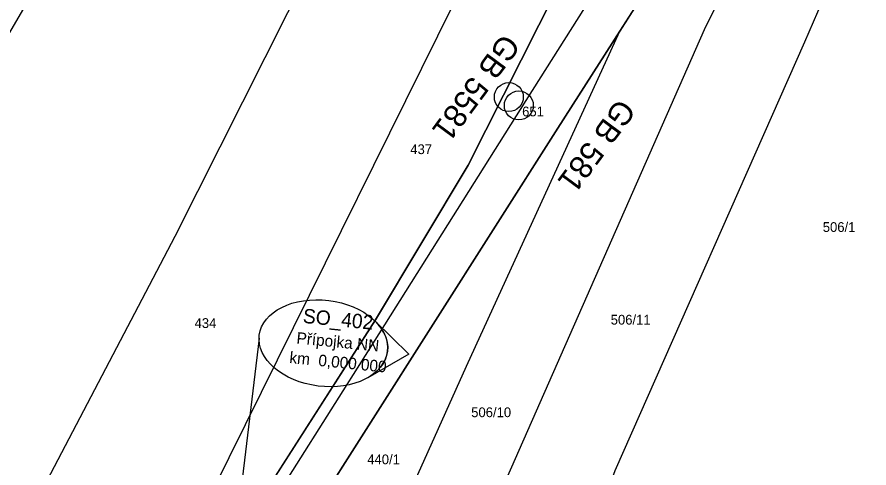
# Model space of a CAD drawing. Extents: x -746176 to -739709, y -1128407 to -1124482.
# Drawn here: x -743187.2 to -743038.9, y -1127038.1 to -1126959.6 of the extents above; entities that cross this region are included whole.
import ezdxf

# ---------------------------------------------------------------- set-up
doc = ezdxf.new("R2010")
doc.units = 0
for name, color, linetype in [('_Násyp', 7, 'Continuous'), ('_Zabezpečovací zařízení_trasa', 7, 'Continuous'), ('bublina_fialová_čára_tenká', 7, 'Continuous'), ('bublina_růžová_230_čára_tučná', 7, 'Continuous'), ('Hranice parcel', 7, 'Continuous'), ('Parcelní čísla', 7, 'Continuous'), ('Vrstva 53', 7, 'Continuous'), ('ŽBP', 7, 'Continuous')]:
    doc.layers.add(name, color=color, linetype=linetype)

msp = doc.modelspace()

# ---------------------------------------------------------------- linework, layer by layer
at = {"layer": '_Zabezpečovací zařízení_trasa'}
msp.add_lwpolyline([(-743018.82, -1126847.74), (-743049.28, -1126895.95), (-743072.49, -1126932.75), (-743098.65, -1126974.15), (-743125.94, -1127017.38), (-743152.6, -1127059.61), (-743175.02, -1127095.12), (-743199.16, -1127133.35), (-743215.97, -1127159.94), (-743232.82, -1127186.51), (-743247.46, -1127209.81), (-743254.52, -1127221.64), (-743261.3, -1127233.69), (-743264.16, -1127239.2), (-743264.86, -1127241.11), (-743267.34, -1127245.82), (-743268.29, -1127247.16), (-743271.71, -1127253.75), (-743281.12, -1127274.2), (-743291.92, -1127301.42), (-743296.72, -1127315.22), (-743301.12, -1127329.13), (-743306.79, -1127349.51)], dxfattribs=at)
at = {"layer": 'bublina_fialová_čára_tenká'}
msp.add_line((-743145.09, -1127015.48), (-743152.93, -1127080.48), dxfattribs=at)
at = {"layer": 'bublina_růžová_230_čára_tučná'}
for p, q in [((-743124.92, -1127012.47), (-743119, -1127018.23)), ((-743124.92, -1127012.47), (-743119, -1127018.23)), ((-743119, -1127018.23), (-743126.16, -1127022.35)), ((-743119, -1127018.23), (-743126.16, -1127022.35))]:
    msp.add_line(p, q, dxfattribs=at)
msp.add_ellipse((-743133.89, -1127016.36), major_axis=(-11.16, 1.4), ratio=0.666667, dxfattribs=at)
msp.add_ellipse((-743133.89, -1127016.36), major_axis=(11.16, -1.4), ratio=0.666473, start_param=5.557317, end_param=7.009053, dxfattribs=at)
at = {"layer": 'Hranice parcel'}
msp.add_line((-743082.27, -1126962.07), (-743063.8, -1126932.98), dxfattribs=at)
for points in [[(-743250.75, -1127079.85), (-743230.59, -1127039.01), (-743190.96, -1126966.49), (-743161.41, -1126915.91)], [(-743206.78, -1127087.5), (-743159.7, -1126997.73), (-743124.42, -1126927.65)], [(-743178.51, -1127091.81), (-743158.66, -1127053.1), (-743097.21, -1126928.95)], [(-743080.97, -1126930.41), (-743108.67, -1126985.4), (-743124.8, -1127012.28), (-743175.35, -1127091.16), (-743178.51, -1127091.81)], [(-743119.42, -1127081.96), (-743118.49, -1127078.74), (-743112.93, -1127064.74), (-743067.57, -1126961.77), (-743055.18, -1126936.67)], [(-743041.11, -1126943.01), (-743050.16, -1126963.96), (-743083.16, -1127038.56), (-743100.51, -1127085.04)], [(-743159.64, -1127094.74), (-743147.78, -1127068.8), (-743136.47, -1127047.12), (-743093.1, -1126978.92), (-743082.27, -1126962.07)], [(-743142.75, -1127096.94), (-743141.05, -1127091.73), (-743109, -1127020.35), (-743082.27, -1126962.07)]]:
    msp.add_lwpolyline(points, dxfattribs=at)
at = {"layer": 'Vrstva 53'}
msp.add_lwpolyline([(-743032.8, -1126884.17), (-743063.8, -1126932.98), (-743082.27, -1126962.07), (-743093.1, -1126978.92), (-743136.47, -1127047.12), (-743147.78, -1127068.8), (-743159.64, -1127094.74), (-743160.17, -1127095.91), (-743166.78, -1127095.57), (-743176.42, -1127093.47), (-743180.17, -1127093.19), (-743180.08, -1127092.14), (-743178.51, -1127091.81), (-743175.35, -1127091.16), (-743150.08, -1127051.72), (-743124.8, -1127012.28), (-743108.67, -1126985.4), (-743080.97, -1126930.41), (-743079.79, -1126928.05), (-743048.51, -1126865.51), (-743045.12, -1126860.39), (-743029.24, -1126857.99)], dxfattribs=at)
at = {"layer": 'ŽBP'}
for centre in [(-743101.62, -1126973.52), (-743099.88, -1126974.98)]:
    msp.add_circle(centre, 2.52, dxfattribs=at)

# ---------------------------------------------------------------- texts
at = {"layer": '_Násyp'}
for s, height, p in [('SO_402', 2.5, (-743137.54, -1127012.8)), ('Přípojka NN', 2, (-743138.64, -1127016.39)), ('km  0,000 000', 2, (-743139.87, -1127019.79))]:
    msp.add_text(s, height=height, rotation=354.3558, dxfattribs=at).set_placement(p)
at = {"layer": 'Parcelní čísla'}
for s, p in [('651', (-743099.3, -1126976.88)), ('437', (-743118.77, -1126983.45)), ('506/1', (-743046.98, -1126996.99)), ('506/11', (-743083.89, -1127013.11)), ('434', (-743156.31, -1127013.7)), ('506/10', (-743108.17, -1127029.22)), ('440/1', (-743126.26, -1127037.41))]:
    msp.add_text(s, height=1.7, dxfattribs=at).set_placement(p)
at = {"layer": 'ŽBP'}
for s, p in [('GB 5581', (-743102.6, -1126962.25)), ('GB 581', (-743082.5, -1126973.56))]:
    msp.add_text(s, height=4, rotation=233.4505, dxfattribs=at).set_placement(p)

doc.saveas('drawing.dxf')
